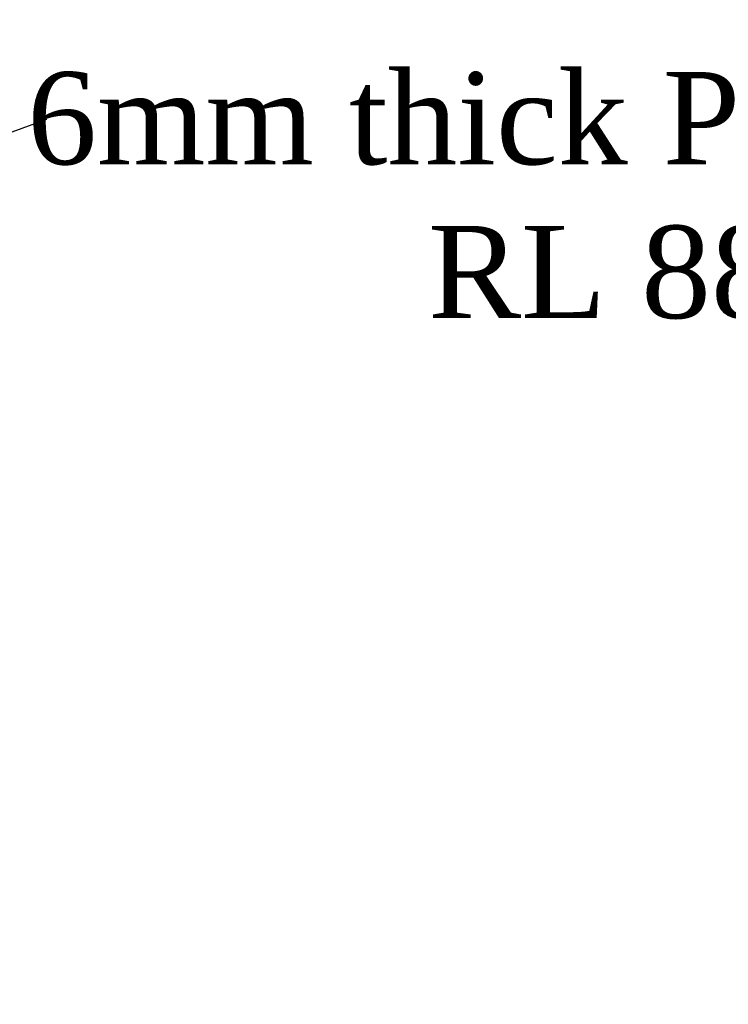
# Model space of a CAD drawing. Header units: millimetres. Extents: x -20950785 to 389010297, y -11535949 to 14056629.
# Tile 328 of 654: x 13565436 to 13570039, y -411334 to -404933. Entities that reach past the tile are written whole.
import ezdxf
from ezdxf import colors
from ezdxf.entities.mleader import LeaderData, LeaderLine
from ezdxf.math import Vec2, Vec3

# ---------------------------------------------------------------- set-up
doc = ezdxf.new("R2010")
doc.units = ezdxf.units.MM
doc.header["$LTSCALE"] = 60
doc.header["$MEASUREMENT"] = 0

msp = doc.modelspace()

# ---------------------------------------------------------------- linework, layer by layer
at = {"color": 7, "linetype": 'Continuous', "lineweight": 9, "ltscale": 2}
msp.add_circle((13500903, -376200.45), 347474.95, dxfattribs=at)

# ---------------------------------------------------------------- leaders
ml = msp.add_multileader_mtext('Standard', dxfattribs=at)
ml.set_content('{\\fTimes New Roman|b0|i0|c0|p18;\\C256;6mm thick Permanent liner \\PRL 88.600M}', color=7)
ml.set_leader_properties()
ml.build(insert=Vec2(0, 0))
ml.multileader.update_dxf_attribs({"text_right_attachment_type": 6, "dogleg_length": 0.36, "arrow_head_size": 500})
ctx = ml.context
ctx.base_point, ctx.char_height, ctx.arrow_head_size, ctx.landing_gap_size, ctx.plane_origin = Vec3(13565611.26, -405579.3), 600, 500, 0.09, Vec3(13563165.9, -404615.41)
ctx.right_attachment, ctx.text_align_type = 6, 1
notes = []
notes.append((ctx, [(0, (1, 1, 0), (13565610.9, -405579.3), (1, 0), 0.36, [(0, [(13563165.9, -406478.41)], 0, [])])]))
ctx.mtext.insert, ctx.mtext.alignment, ctx.mtext.flow_direction = Vec3(13570429.73, -405273.24), 2, 5
for ctx, leaders in notes:
    for number, flags, end, landing, length, lines in leaders:
        leader = LeaderData()
        leader.index, (leader.has_last_leader_line, leader.has_dogleg_vector, leader.attachment_direction) = number, flags
        leader.last_leader_point, leader.dogleg_vector, leader.dogleg_length = Vec3(end), Vec3(landing), length
        for number, points, colour, breaks in lines:
            line = LeaderLine()
            line.index, line.vertices, line.color, line.breaks = number, Vec3.list(points), colors.encode_raw_color(colour), breaks
            leader.lines.append(line)
        ctx.leaders.append(leader)

doc.saveas('drawing.dxf')
